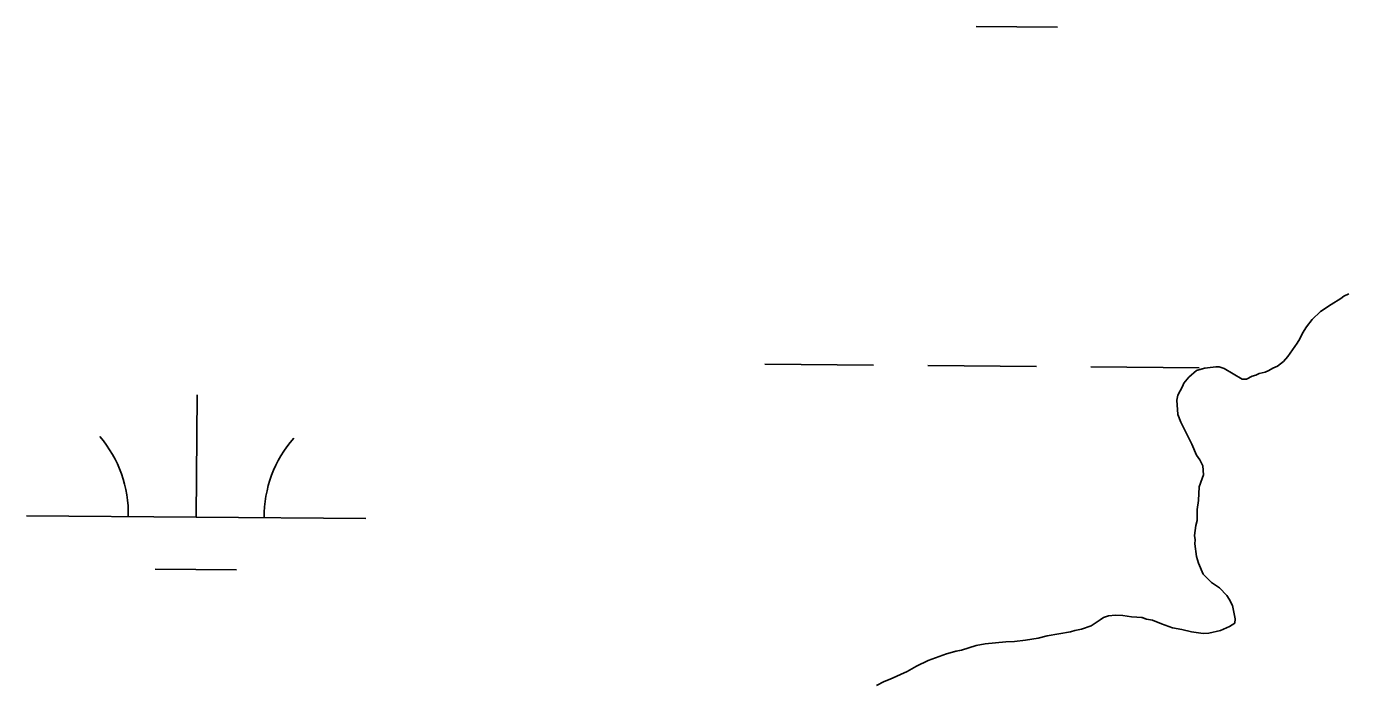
# Model space of a CAD drawing. Extents: x 3271442 to 3309282, y 752266 to 777610.
# Drawn here: x 3303440.3 to 3303829.7, y 757963.4 to 758156.3 of the extents above; entities that cross this region are included whole.
import ezdxf

# ---------------------------------------------------------------- set-up
doc = ezdxf.new("R2010")
doc.units = 0
doc.layers.add('V-SITE-VEGE', color=7, linetype='Continuous')
doc.layers.add('V-WETL-SWMP', color=7, linetype='Continuous')

msp = doc.modelspace()

# ---------------------------------------------------------------- linework, layer by layer
at = {"layer": 'V-SITE-VEGE'}
for p, q in [((3303824.57, 758074.47), (3303821.42, 758072.33)), ((3303827.42, 758076.17), (3303824.57, 758074.47)), ((3303828.32, 758076.89), (3303827.42, 758076.17)), ((3303829.82, 758077.59), (3303828.32, 758076.89)), ((3303821.42, 758072.33), (3303819, 758070.02)), ((3303817.32, 758067.84), (3303816.09, 758065.95)), ((3303819, 758070.02), (3303817.32, 758067.84)), ((3303814.54, 758063.03), (3303811.79, 758059.11)), ((3303815.31, 758064.34), (3303814.54, 758063.03)), ((3303816.09, 758065.95), (3303815.31, 758064.34)), ((3303811.79, 758059.11), (3303810.57, 758057.66)), ((3303784.93, 758055.02), (3303782.67, 758053)), ((3303787.32, 758055.7), (3303784.93, 758055.02)), ((3303790.58, 758056.06), (3303787.32, 758055.7)), ((3303791.61, 758056.04), (3303790.58, 758056.06)), ((3303793.08, 758055.56), (3303791.61, 758056.04)), ((3303798.32, 758052.48), (3303793.08, 758055.56)), ((3303805.18, 758054.53), (3303803.39, 758054.13)), ((3303806.22, 758054.95), (3303805.18, 758054.53)), ((3303807.42, 758055.66), (3303806.22, 758054.95)), ((3303808.76, 758056.22), (3303807.42, 758055.66)), ((3303810.57, 758057.66), (3303808.76, 758056.22)), ((3303781.15, 758051.27), (3303780.83, 758050.24)), ((3303782.67, 758053), (3303781.15, 758051.27)), ((3303799.66, 758052.45), (3303798.32, 758052.48)), ((3303801.3, 758053.3), (3303799.66, 758052.45)), ((3303802.34, 758053.57), (3303801.3, 758053.3)), ((3303803.39, 758054.13), (3303802.34, 758053.57)), ((3303779.44, 758047.76), (3303779.11, 758046.29)), ((3303780.83, 758050.24), (3303779.44, 758047.76)), ((3303779.11, 758046.29), (3303779.45, 758041.99)), ((3303779.45, 758041.99), (3303780.28, 758039.76)), ((3303780.28, 758039.76), (3303783.53, 758033.32)), ((3303783.53, 758033.32), (3303784.93, 758030.04)), ((3303784.93, 758030.04), (3303785.93, 758028.68)), ((3303785.93, 758028.68), (3303786.78, 758026.89)), ((3303787.01, 758024.22), (3303786.54, 758023.2)), ((3303786.78, 758026.89), (3303787.01, 758024.22)), ((3303785.74, 758020.71), (3303785.5, 758016.72)), ((3303786.54, 758023.2), (3303785.74, 758020.71)), ((3303785.5, 758016.72), (3303785.14, 758014.07)), ((3303785.14, 758014.07), (3303785.06, 758010.82)), ((3303784.73, 758009.35), (3303784.36, 758006.4)), ((3303785.06, 758010.82), (3303784.73, 758009.35)), ((3303784.36, 758006.4), (3303784.48, 758005.07)), ((3303784.48, 758005.07), (3303784.45, 758003.89)), ((3303784.45, 758003.89), (3303784.95, 758000.18)), ((3303784.95, 758000.18), (3303785.5, 757998.25)), ((3303785.5, 757998.25), (3303786.9, 757994.96)), ((3303786.9, 757994.96), (3303789.35, 757992.54)), ((3303789.35, 757992.54), (3303791.68, 757991)), ((3303791.68, 757991), (3303793.84, 757988.73)), ((3303793.84, 757988.73), (3303794.56, 757987.68)), ((3303794.56, 757987.68), (3303795.54, 757985.74)), ((3303795.54, 757985.74), (3303796.34, 757981.88)), ((3303756.57, 757981.5), (3303753.87, 757979.79)), ((3303757.48, 757982.21), (3303756.57, 757981.5)), ((3303758.97, 757982.77), (3303757.48, 757982.21)), ((3303761.04, 757982.87), (3303758.97, 757982.77)), ((3303763.25, 757982.81), (3303761.04, 757982.87)), ((3303765.76, 757982.46), (3303763.25, 757982.81)), ((3303768.86, 757982.24), (3303765.76, 757982.46)), ((3303770.18, 757981.76), (3303768.86, 757982.24)), ((3303771.94, 757981.43), (3303770.18, 757981.76)), ((3303774.58, 757980.33), (3303771.94, 757981.43)), ((3303796.16, 757980.55), (3303794.66, 757979.55)), ((3303796.34, 757981.88), (3303796.16, 757980.55)), ((3303740.94, 757976.85), (3303738.26, 757976.17)), ((3303747.77, 757978.01), (3303740.94, 757976.85)), ((3303749.11, 757978.42), (3303747.77, 757978.01)), ((3303751.04, 757978.82), (3303749.11, 757978.42)), ((3303753.87, 757979.79), (3303751.04, 757978.82)), ((3303777.8, 757979.21), (3303774.58, 757980.33)), ((3303780.6, 757978.7), (3303777.8, 757979.21)), ((3303783.39, 757978.05), (3303780.6, 757978.7)), ((3303786.92, 757977.52), (3303783.39, 757978.05)), ((3303788.55, 757977.63), (3303786.92, 757977.52)), ((3303791.97, 757978.43), (3303788.55, 757977.63)), ((3303794.66, 757979.55), (3303791.97, 757978.43)), ((3303720.02, 757973.95), (3303715.71, 757972.57)), ((3303722.7, 757974.47), (3303720.02, 757973.95)), ((3303728.78, 757975.07), (3303722.7, 757974.47)), ((3303731.29, 757975.15), (3303728.78, 757975.07)), ((3303734.55, 757975.52), (3303731.29, 757975.15)), ((3303738.26, 757976.17), (3303734.55, 757975.52)), ((3303705.88, 757969.56), (3303702.44, 757967.86)), ((3303711.25, 757971.49), (3303705.88, 757969.56)), ((3303714.08, 757972.31), (3303711.25, 757971.49)), ((3303715.71, 757972.57), (3303714.08, 757972.31)), ((3303699.74, 757966.3), (3303694.67, 757964.06)), ((3303702.44, 757967.86), (3303699.74, 757966.3)), ((3303694.67, 757964.06), (3303692.88, 757963.36))]:
    msp.add_line(p, q, dxfattribs=at)
at = {"layer": 'V-WETL-SWMP'}
for p, q in [((3303719.97, 758156.34), (3303743.97, 758156.14)), ((3303821.41, 758072.33), (3303824.57, 758074.47)), ((3303824.57, 758074.47), (3303827.42, 758076.17)), ((3303827.42, 758076.17), (3303828.32, 758076.89)), ((3303828.32, 758076.89), (3303829.82, 758077.59)), ((3303818.99, 758070.02), (3303821.41, 758072.33)), ((3303816.09, 758065.95), (3303817.31, 758067.84)), ((3303817.31, 758067.84), (3303818.99, 758070.02)), ((3303811.78, 758059.11), (3303814.54, 758063.03)), ((3303814.54, 758063.03), (3303815.31, 758064.34)), ((3303815.31, 758064.34), (3303816.09, 758065.95)), ((3303810.57, 758057.66), (3303811.78, 758059.11)), ((3303657.74, 758056.84), (3303689.74, 758056.58)), ((3303705.74, 758056.45), (3303737.74, 758056.19)), ((3303753.74, 758056.05), (3303785.74, 758055.79)), ((3303782.67, 758053), (3303784.93, 758055.02)), ((3303784.93, 758055.02), (3303787.31, 758055.7)), ((3303787.31, 758055.7), (3303790.57, 758056.07)), ((3303790.57, 758056.07), (3303791.61, 758056.04)), ((3303791.61, 758056.04), (3303793.08, 758055.56)), ((3303793.08, 758055.56), (3303798.32, 758052.48)), ((3303803.39, 758054.13), (3303805.17, 758054.53)), ((3303805.17, 758054.53), (3303806.22, 758054.95)), ((3303806.22, 758054.95), (3303807.42, 758055.66)), ((3303807.42, 758055.66), (3303808.76, 758056.22)), ((3303808.76, 758056.22), (3303810.57, 758057.66)), ((3303780.83, 758050.24), (3303781.15, 758051.27)), ((3303781.15, 758051.27), (3303782.67, 758053)), ((3303798.32, 758052.48), (3303799.65, 758052.45)), ((3303799.65, 758052.45), (3303801.3, 758053.3)), ((3303801.3, 758053.3), (3303802.34, 758053.57)), ((3303802.34, 758053.57), (3303803.39, 758054.13)), ((3303490.3, 758011.79), (3303490.6, 758047.79)), ((3303779.11, 758046.29), (3303779.44, 758047.76)), ((3303779.44, 758047.76), (3303780.83, 758050.24)), ((3303779.45, 758041.99), (3303779.11, 758046.29)), ((3303780.28, 758039.76), (3303779.45, 758041.99)), ((3303783.53, 758033.32), (3303780.28, 758039.76)), ((3303784.93, 758030.04), (3303783.53, 758033.32)), ((3303785.93, 758028.68), (3303784.93, 758030.04)), ((3303786.77, 758026.89), (3303785.93, 758028.68)), ((3303786.54, 758023.2), (3303787, 758024.22)), ((3303787, 758024.22), (3303786.77, 758026.89)), ((3303785.49, 758016.72), (3303785.74, 758020.71)), ((3303785.74, 758020.71), (3303786.54, 758023.2)), ((3303785.14, 758014.07), (3303785.49, 758016.72)), ((3303440.3, 758012.2), (3303540.3, 758011.38)), ((3303785.06, 758010.82), (3303785.14, 758014.07)), ((3303784.36, 758006.4), (3303784.73, 758009.35)), ((3303784.73, 758009.35), (3303785.06, 758010.82)), ((3303784.48, 758005.07), (3303784.36, 758006.4)), ((3303784.45, 758003.89), (3303784.48, 758005.07)), ((3303784.95, 758000.18), (3303784.45, 758003.89)), ((3303785.5, 757998.25), (3303784.95, 758000.18)), ((3303478.17, 757996.46), (3303502.17, 757996.26)), ((3303786.9, 757994.96), (3303785.5, 757998.25)), ((3303789.35, 757992.54), (3303786.9, 757994.96)), ((3303791.68, 757991), (3303789.35, 757992.54)), ((3303793.84, 757988.73), (3303791.68, 757991)), ((3303794.55, 757987.68), (3303793.84, 757988.73)), ((3303795.54, 757985.74), (3303794.55, 757987.68)), ((3303796.34, 757981.88), (3303795.54, 757985.74)), ((3303753.87, 757979.79), (3303756.57, 757981.5)), ((3303756.57, 757981.5), (3303757.47, 757982.21)), ((3303757.47, 757982.21), (3303758.96, 757982.77)), ((3303758.96, 757982.77), (3303761.03, 757982.87)), ((3303761.03, 757982.87), (3303763.25, 757982.81)), ((3303763.25, 757982.81), (3303765.75, 757982.46)), ((3303765.75, 757982.46), (3303768.85, 757982.24)), ((3303768.85, 757982.24), (3303770.17, 757981.76)), ((3303770.17, 757981.76), (3303771.94, 757981.42)), ((3303771.94, 757981.42), (3303774.57, 757980.33)), ((3303794.66, 757979.55), (3303796.16, 757980.55)), ((3303796.16, 757980.55), (3303796.34, 757981.88)), ((3303738.26, 757976.17), (3303740.94, 757976.85)), ((3303740.94, 757976.85), (3303747.76, 757978.01)), ((3303747.76, 757978.01), (3303749.1, 757978.42)), ((3303749.1, 757978.42), (3303751.03, 757978.82)), ((3303751.03, 757978.82), (3303753.87, 757979.79)), ((3303774.57, 757980.33), (3303777.8, 757979.22)), ((3303777.8, 757979.22), (3303780.59, 757978.7)), ((3303780.59, 757978.7), (3303783.39, 757978.05)), ((3303783.39, 757978.05), (3303786.92, 757977.52)), ((3303786.92, 757977.52), (3303788.55, 757977.63)), ((3303788.55, 757977.63), (3303791.97, 757978.43)), ((3303791.97, 757978.43), (3303794.66, 757979.55)), ((3303715.71, 757972.57), (3303720.03, 757973.95)), ((3303720.03, 757973.95), (3303722.7, 757974.47)), ((3303722.7, 757974.47), (3303728.77, 757975.07)), ((3303728.77, 757975.07), (3303731.29, 757975.15)), ((3303731.29, 757975.15), (3303734.55, 757975.52)), ((3303734.55, 757975.52), (3303738.26, 757976.17)), ((3303702.44, 757967.86), (3303705.88, 757969.55)), ((3303705.88, 757969.55), (3303711.25, 757971.5)), ((3303711.25, 757971.5), (3303714.07, 757972.31)), ((3303714.07, 757972.31), (3303715.71, 757972.57)), ((3303694.66, 757964.06), (3303699.74, 757966.3)), ((3303699.74, 757966.3), (3303702.44, 757967.86)), ((3303690.63, 757962.23), (3303692.87, 757963.36)), ((3303692.87, 757963.36), (3303694.66, 757964.06))]:
    msp.add_line(p, q, dxfattribs=at)
for centre, start, end in [((3303435.06, 758012.72), 358.7563, 40.2999), ((3303545.54, 758011.81), 138.7563, 180.2999)]:
    msp.add_arc(centre, 35.25, start, end, dxfattribs=at)

doc.saveas('drawing.dxf')
